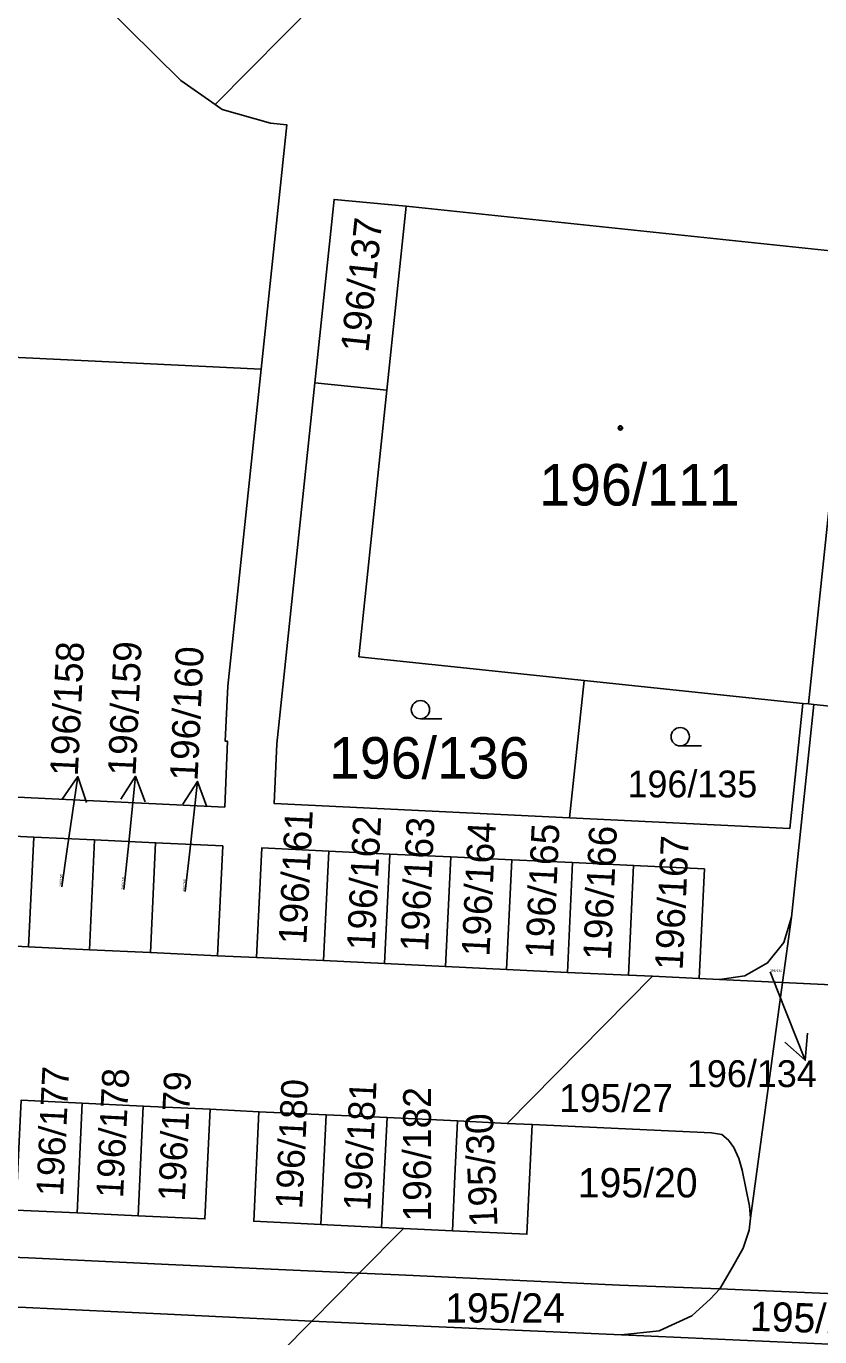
# Model space of a CAD drawing. Extents: x -598233 to -596890, y -1157848 to -1156431.
# Drawn here: x -597876.4 to -597843.9, y -1156807.5 to -1156753.8 of the extents above; entities that cross this region are included whole.
import ezdxf

# ---------------------------------------------------------------- set-up
doc = ezdxf.new("R2010")
doc.units = 0
for name, color, linetype in [('Level 1', 7, 'Continuous'), ('Level 3', 7, 'Continuous'), ('Level 4', 7, 'Continuous'), ('Level 5', 7, 'Continuous'), ('Level 57', 7, 'Continuous'), ('Level 60', 7, 'Continuous')]:
    doc.layers.add(name, color=color, linetype=linetype)

msp = doc.modelspace()

# ---------------------------------------------------------------- linework, layer by layer
at = {"layer": 'Level 1'}
for points in [[(-597868.64, -1156756.98), (-597870.05, -1156756), (-597885.05, -1156741.18), (-597886.18, -1156740.31), (-597887.5, -1156739.74)], [(-597868.64, -1156756.98), (-597864.42, -1156752.71)], [(-597868.64, -1156756.98), (-597868.36, -1156757.18), (-597866.37, -1156757.74), (-597865.71, -1156757.81), (-597866.76, -1156767.82)], [(-597864.56, -1156768.38), (-597863.77, -1156760.87), (-597860.82, -1156761.15)], [(-597861.61, -1156768.69), (-597860.82, -1156761.15)], [(-597860.82, -1156761.15), (-597842.4, -1156763.08)], [(-597898.81, -1156766.28), (-597866.76, -1156767.82)], [(-597901.67, -1156784.16), (-597868.25, -1156785.77), (-597868.13, -1156783.07), (-597868.23, -1156783.07), (-597868.12, -1156780.81), (-597866.76, -1156767.82)], [(-597854.12, -1156786.21), (-597866.23, -1156785.62), (-597866.11, -1156783.17), (-597864.56, -1156768.38)], [(-597861.61, -1156768.69), (-597864.56, -1156768.38)], [(-597853.53, -1156780.58), (-597862.75, -1156779.61), (-597861.61, -1156768.69)], [(-597853.53, -1156780.58), (-597854.12, -1156786.21)], [(-597844.57, -1156781.52), (-597853.53, -1156780.58)], [(-597854.12, -1156786.21), (-597845.1, -1156786.65), (-597844.57, -1156781.52)], [(-597845.03, -1156790.28), (-597844.12, -1156781.56)], [(-597844.34, -1156781.54), (-597844.57, -1156781.52)], [(-597844.12, -1156781.56), (-597844.34, -1156781.54)], [(-597838.21, -1156782.18), (-597844.12, -1156781.56)], [(-597878.57, -1156786.88), (-597876.07, -1156787)], [(-597876.07, -1156787), (-597876.29, -1156791.49)], [(-597876.07, -1156787), (-597873.58, -1156787.11)], [(-597873.58, -1156787.11), (-597873.79, -1156791.61)], [(-597873.58, -1156787.11), (-597871.08, -1156787.23)], [(-597871.08, -1156787.23), (-597871.29, -1156791.73)], [(-597871.08, -1156787.23), (-597868.33, -1156787.36), (-597868.54, -1156791.86)], [(-597866.95, -1156791.93), (-597866.73, -1156787.44), (-597863.99, -1156787.57)], [(-597863.99, -1156787.57), (-597864.2, -1156792.06)], [(-597863.99, -1156787.57), (-597861.49, -1156787.69)], [(-597861.49, -1156787.69), (-597861.7, -1156792.18)], [(-597861.49, -1156787.69), (-597858.99, -1156787.81)], [(-597858.99, -1156787.81), (-597859.21, -1156792.3)], [(-597858.99, -1156787.81), (-597856.49, -1156787.93)], [(-597856.49, -1156787.93), (-597856.71, -1156792.42)], [(-597856.49, -1156787.93), (-597854, -1156788.04)], [(-597854, -1156788.04), (-597854.21, -1156792.54)], [(-597854, -1156788.04), (-597851.5, -1156788.16)], [(-597851.5, -1156788.16), (-597851.71, -1156792.65)], [(-597851.5, -1156788.16), (-597848.6, -1156788.3), (-597848.82, -1156792.79)], [(-597847.98, -1156792.83), (-597846.94, -1156792.68), (-597846.01, -1156792.15), (-597845.34, -1156791.31), (-597845.03, -1156790.28)], [(-597845.4, -1156792.95), (-597845.03, -1156790.28)], [(-597878.78, -1156791.37), (-597876.29, -1156791.49)], [(-597876.29, -1156791.49), (-597873.79, -1156791.61)], [(-597873.79, -1156791.61), (-597871.29, -1156791.73)], [(-597871.29, -1156791.73), (-597868.54, -1156791.86)], [(-597868.54, -1156791.86), (-597866.95, -1156791.93)], [(-597866.95, -1156791.93), (-597864.2, -1156792.06)], [(-597864.2, -1156792.06), (-597861.7, -1156792.18)], [(-597861.7, -1156792.18), (-597859.21, -1156792.3)], [(-597859.21, -1156792.3), (-597856.71, -1156792.42)], [(-597856.71, -1156792.42), (-597854.21, -1156792.54)], [(-597856.68, -1156798.73), (-597850.73, -1156792.7)], [(-597854.21, -1156792.54), (-597851.71, -1156792.65)], [(-597851.71, -1156792.65), (-597850.73, -1156792.7)], [(-597850.73, -1156792.7), (-597848.82, -1156792.79)], [(-597848.82, -1156792.79), (-597847.98, -1156792.83)], [(-597847.98, -1156792.83), (-597845.4, -1156792.95)], [(-597845.4, -1156792.95), (-597846.71, -1156802.61)], [(-597845.4, -1156792.95), (-597839.37, -1156793.24)], [(-597876.59, -1156797.78), (-597874.09, -1156797.9)], [(-597874.09, -1156797.9), (-597874.3, -1156802.4)], [(-597871.59, -1156798.02), (-597874.09, -1156797.9)], [(-597871.8, -1156802.51), (-597871.59, -1156798.02)], [(-597868.84, -1156798.15), (-597869.06, -1156802.64), (-597871.8, -1156802.51)], [(-597871.59, -1156798.02), (-597868.84, -1156798.15)], [(-597866.85, -1156798.25), (-597868.84, -1156798.15)], [(-597866.85, -1156798.25), (-597867.06, -1156802.74), (-597864.31, -1156802.87)], [(-597866.85, -1156798.25), (-597864.1, -1156798.38)], [(-597864.1, -1156798.38), (-597864.31, -1156802.87)], [(-597861.6, -1156798.49), (-597864.1, -1156798.38)], [(-597861.82, -1156802.99), (-597861.6, -1156798.49)], [(-597861.6, -1156798.49), (-597858.71, -1156798.63)], [(-597858.92, -1156803.13), (-597858.82, -1156800.89), (-597858.71, -1156798.63)], [(-597858.92, -1156803.13), (-597855.87, -1156803.27), (-597855.66, -1156798.78)], [(-597858.71, -1156798.63), (-597856.68, -1156798.73)], [(-597855.66, -1156798.78), (-597856.68, -1156798.73)], [(-597855.66, -1156798.78), (-597848.31, -1156799.11), (-597847.89, -1156799.18), (-597847.61, -1156799.41), (-597847.4, -1156799.71), (-597847.19, -1156800.17), (-597847.05, -1156800.65), (-597846.75, -1156802.12), (-597846.71, -1156802.61)], [(-597903.37, -1156801.16), (-597902.56, -1156802.04), (-597901.86, -1156802.43), (-597901.08, -1156802.73), (-597899.72, -1156803.03), (-597894.19, -1156803.44), (-597886.21, -1156803.86), (-597876.29, -1156804.24), (-597870.55, -1156804.51), (-597862.74, -1156804.87)], [(-597876.8, -1156802.28), (-597874.3, -1156802.4)], [(-597874.3, -1156802.4), (-597871.8, -1156802.51)], [(-597846.71, -1156802.61), (-597846.76, -1156803.11), (-597847.01, -1156803.84), (-597847.45, -1156804.62), (-597847.96, -1156805.51)], [(-597864.31, -1156802.87), (-597861.82, -1156802.99)], [(-597862.74, -1156804.87), (-597860.92, -1156803.03)], [(-597860.92, -1156803.03), (-597861.82, -1156802.99)], [(-597860.92, -1156803.03), (-597858.92, -1156803.13)], [(-597864.68, -1156806.83), (-597862.74, -1156804.87)], [(-597862.74, -1156804.87), (-597861.12, -1156804.94), (-597852.08, -1156805.36), (-597847.96, -1156805.51)], [(-597864.68, -1156806.83), (-597870.6, -1156806.55), (-597876.4, -1156806.27), (-597884.61, -1156805.97), (-597886.33, -1156805.87), (-597892.71, -1156805.56), (-597899.63, -1156805.06), (-597900.63, -1156804.97)], [(-597851.99, -1156807.39), (-597850.45, -1156807.23), (-597849.11, -1156806.62), (-597848.35, -1156805.92), (-597847.96, -1156805.51)], [(-597847.96, -1156805.51), (-597840.09, -1156805.85)], [(-597869.85, -1156812.07), (-597864.68, -1156806.83)], [(-597851.99, -1156807.39), (-597861.04, -1156807), (-597864.68, -1156806.83)], [(-597851.99, -1156807.39), (-597836.2, -1156808.1)]]:
    msp.add_lwpolyline(points, dxfattribs=at)
at = {"layer": 'Level 3'}
msp.add_lwpolyline([(-597844.34, -1156781.54), (-597842.4, -1156763.08)], dxfattribs=at)
at = {"layer": 'Level 5'}
for p, q in [((-597860.23, -1156782.15), (-597859.355, -1156782.15)), ((-597849.59, -1156783.26), (-597848.715, -1156783.26))]:
    msp.add_line(p, q, dxfattribs=at)
for centre, radius in [((-597852.04, -1156770.23), 0.09), ((-597852.04, -1156770.23), 0.0521), ((-597860.23, -1156781.775), 0.375), ((-597849.59, -1156782.885), 0.375)]:
    msp.add_circle(centre, radius, dxfattribs=at)
at = {"layer": 'Level 57'}
for p, q in [((-597874.698, -1156787.487), (-597874.271, -1156784.518)), ((-597872.21, -1156787.49), (-597871.904, -1156784.506)), ((-597869.698, -1156787.695), (-597869.364, -1156784.714)), ((-597874.92, -1156789.03), (-597874.698, -1156787.487)), ((-597872.38, -1156789.15), (-597872.21, -1156787.49)), ((-597869.87, -1156789.23), (-597869.698, -1156787.695)), ((-597845.91, -1156792.52), (-597845.578, -1156793.353)), ((-597845.578, -1156793.353), (-597844.467, -1156796.14))]:
    msp.add_line(p, q, dxfattribs=at)
for points in [[(-597874.908, -1156785.436), (-597874.271, -1156784.518), (-597873.918, -1156785.579)], [(-597872.504, -1156785.449), (-597871.904, -1156784.506), (-597871.509, -1156785.551)], [(-597869.972, -1156785.652), (-597869.364, -1156784.714), (-597868.978, -1156785.763)], [(-597844.373, -1156795.026), (-597844.467, -1156796.14), (-597845.302, -1156795.396)]]:
    msp.add_lwpolyline(points, dxfattribs=at)
at = {"layer": 'Level 60'}
for points in [[(-597882.43, -1156734.91), (-597881.4, -1156735.93), (-597878.02, -1156739.27), (-597876.24, -1156741.03), (-597874.46, -1156742.78), (-597872.68, -1156744.54), (-597870.91, -1156746.3), (-597869.13, -1156748.05), (-597867.35, -1156749.81), (-597864.42, -1156752.71), (-597868.64, -1156756.98), (-597870.05, -1156756), (-597885.05, -1156741.18), (-597886.18, -1156740.31), (-597887.5, -1156739.74), (-597886.21, -1156738.3), (-597883.49, -1156735.26), (-597882.91, -1156734.67), (-597882.77, -1156734.53)], [(-597870.05, -1156756), (-597868.64, -1156756.98), (-597868.36, -1156757.18), (-597866.37, -1156757.74), (-597865.71, -1156757.81), (-597866.76, -1156767.82), (-597898.81, -1156766.28), (-597897.88, -1156760.45), (-597893.99, -1156746.99), (-597887.5, -1156739.74), (-597886.18, -1156740.31), (-597885.05, -1156741.18)], [(-597864.56, -1156768.38), (-597863.77, -1156760.87), (-597860.82, -1156761.15), (-597861.61, -1156768.69)], [(-597806.42, -1156766.85), (-597808.36, -1156785.31), (-597813.56, -1156784.76), (-597813.81, -1156787.11), (-597814.33, -1156792.12), (-597815.48, -1156803.16), (-597833.94, -1156801.23), (-597832.8, -1156790.31), (-597832.02, -1156782.83), (-597835.84, -1156782.43), (-597838.21, -1156782.18), (-597844.12, -1156781.56), (-597844.34, -1156781.54), (-597844.57, -1156781.52), (-597853.53, -1156780.58), (-597862.75, -1156779.61), (-597861.61, -1156768.69), (-597860.82, -1156761.15), (-597842.4, -1156763.08)], [(-597868.13, -1156783.07), (-597868.25, -1156785.77), (-597901.67, -1156784.16), (-597898.81, -1156766.28), (-597866.76, -1156767.82), (-597868.12, -1156780.81), (-597868.23, -1156783.07)], [(-597854.12, -1156786.21), (-597866.23, -1156785.62), (-597866.11, -1156783.17), (-597864.56, -1156768.38), (-597861.61, -1156768.69), (-597862.75, -1156779.61), (-597853.53, -1156780.58)], [(-597845.1, -1156786.65), (-597854.12, -1156786.21), (-597853.53, -1156780.58), (-597844.57, -1156781.52)], [(-597845.4, -1156792.95), (-597845.03, -1156790.28), (-597844.12, -1156781.56), (-597838.21, -1156782.18), (-597839.37, -1156793.24)], [(-597876.29, -1156791.49), (-597878.78, -1156791.37), (-597878.57, -1156786.88), (-597876.07, -1156787)], [(-597873.79, -1156791.61), (-597876.29, -1156791.49), (-597876.07, -1156787), (-597873.58, -1156787.11)], [(-597871.29, -1156791.73), (-597873.79, -1156791.61), (-597873.58, -1156787.11), (-597871.08, -1156787.23)], [(-597868.54, -1156791.86), (-597871.29, -1156791.73), (-597871.08, -1156787.23), (-597868.33, -1156787.36)], [(-597864.2, -1156792.06), (-597866.95, -1156791.93), (-597866.73, -1156787.44), (-597863.99, -1156787.57)], [(-597861.7, -1156792.18), (-597864.2, -1156792.06), (-597863.99, -1156787.57), (-597861.49, -1156787.69)], [(-597859.21, -1156792.3), (-597861.7, -1156792.18), (-597861.49, -1156787.69), (-597858.99, -1156787.81)], [(-597856.71, -1156792.42), (-597859.21, -1156792.3), (-597858.99, -1156787.81), (-597856.49, -1156787.93)], [(-597854.21, -1156792.54), (-597856.71, -1156792.42), (-597856.49, -1156787.93), (-597854, -1156788.04)], [(-597851.71, -1156792.65), (-597854.21, -1156792.54), (-597854, -1156788.04), (-597851.5, -1156788.16)], [(-597850.73, -1156792.7), (-597851.71, -1156792.65), (-597851.5, -1156788.16), (-597848.6, -1156788.3), (-597848.82, -1156792.79)], [(-597846.94, -1156792.68), (-597846.01, -1156792.15), (-597845.34, -1156791.31), (-597845.03, -1156790.28), (-597845.4, -1156792.95), (-597847.98, -1156792.83)], [(-597848.31, -1156799.11), (-597855.66, -1156798.78), (-597856.68, -1156798.73), (-597850.73, -1156792.7), (-597848.82, -1156792.79), (-597847.98, -1156792.83), (-597845.4, -1156792.95), (-597846.71, -1156802.61), (-597846.75, -1156802.12), (-597847.05, -1156800.65), (-597847.19, -1156800.17), (-597847.4, -1156799.71), (-597847.61, -1156799.41), (-597847.89, -1156799.18)], [(-597846.76, -1156803.11), (-597846.71, -1156802.61), (-597845.4, -1156792.95), (-597839.37, -1156793.24), (-597840.37, -1156803.01), (-597840.42, -1156804.05), (-597840.26, -1156804.81), (-597840.09, -1156805.85), (-597847.96, -1156805.51), (-597847.45, -1156804.62), (-597847.01, -1156803.84)], [(-597949.54, -1156797.23), (-597918.9, -1156802.1), (-597900.63, -1156804.97), (-597899.63, -1156805.06), (-597892.71, -1156805.56), (-597886.33, -1156805.87), (-597884.61, -1156805.97), (-597876.4, -1156806.27), (-597870.6, -1156806.55), (-597864.68, -1156806.83), (-597869.85, -1156812.07), (-597876.91, -1156810.94), (-597884.71, -1156809.61), (-597894.47, -1156807.94), (-597916.63, -1156804.98), (-597926.07, -1156803.63), (-597941.17, -1156801.02), (-597951.49, -1156799.22)], [(-597876.8, -1156802.28), (-597876.59, -1156797.78), (-597874.09, -1156797.9), (-597874.3, -1156802.4)], [(-597874.3, -1156802.4), (-597874.09, -1156797.9), (-597871.59, -1156798.02), (-597871.8, -1156802.51)], [(-597871.8, -1156802.51), (-597871.59, -1156798.02), (-597868.84, -1156798.15), (-597869.06, -1156802.64)], [(-597867.06, -1156802.74), (-597866.85, -1156798.25), (-597864.1, -1156798.38), (-597864.31, -1156802.87)], [(-597864.31, -1156802.87), (-597864.1, -1156798.38), (-597861.6, -1156798.49), (-597861.82, -1156802.99)], [(-597852.08, -1156805.36), (-597861.12, -1156804.94), (-597862.74, -1156804.87), (-597860.92, -1156803.03), (-597858.92, -1156803.13), (-597855.87, -1156803.27), (-597855.66, -1156798.78), (-597848.31, -1156799.11), (-597847.89, -1156799.18), (-597847.61, -1156799.41), (-597847.4, -1156799.71), (-597847.19, -1156800.17), (-597847.05, -1156800.65), (-597846.75, -1156802.12), (-597846.71, -1156802.61), (-597846.76, -1156803.11), (-597847.01, -1156803.84), (-597847.45, -1156804.62), (-597847.96, -1156805.51)], [(-597861.82, -1156802.99), (-597861.6, -1156798.49), (-597858.71, -1156798.63), (-597858.82, -1156800.89), (-597858.92, -1156803.13), (-597860.92, -1156803.03)], [(-597858.92, -1156803.13), (-597858.82, -1156800.89), (-597858.71, -1156798.63), (-597856.68, -1156798.73), (-597855.66, -1156798.78), (-597855.87, -1156803.27)], [(-597903.37, -1156801.16), (-597902.56, -1156802.04), (-597901.86, -1156802.43), (-597901.08, -1156802.73), (-597899.72, -1156803.03), (-597894.19, -1156803.44), (-597886.21, -1156803.86), (-597876.29, -1156804.24), (-597870.55, -1156804.51), (-597862.74, -1156804.87), (-597864.68, -1156806.83), (-597870.6, -1156806.55), (-597876.4, -1156806.27), (-597884.61, -1156805.97), (-597886.33, -1156805.87), (-597892.71, -1156805.56), (-597899.63, -1156805.06), (-597900.63, -1156804.97), (-597901.61, -1156804.7), (-597903.48, -1156803.87), (-597904.27, -1156803.23), (-597905.04, -1156802.29)], [(-597861.12, -1156804.94), (-597852.08, -1156805.36), (-597847.96, -1156805.51), (-597848.35, -1156805.92), (-597849.11, -1156806.62), (-597850.45, -1156807.23), (-597851.99, -1156807.39), (-597861.04, -1156807), (-597864.68, -1156806.83), (-597862.74, -1156804.87)], [(-597851.99, -1156807.39), (-597850.45, -1156807.23), (-597849.11, -1156806.62), (-597848.35, -1156805.92), (-597847.96, -1156805.51), (-597840.09, -1156805.85), (-597839.05, -1156806.89), (-597838.23, -1156807.48), (-597837.75, -1156807.71), (-597837.19, -1156807.9), (-597836.2, -1156808.1)]]:
    msp.add_lwpolyline(points, close=True, dxfattribs=at)
for points in [[(-597903.92, -1156798.27), (-597903.65, -1156796.56), (-597901.67, -1156784.16), (-597868.25, -1156785.77), (-597868.13, -1156783.07), (-597868.23, -1156783.07), (-597868.12, -1156780.81), (-597866.76, -1156767.82), (-597865.71, -1156757.81), (-597866.37, -1156757.74), (-597868.36, -1156757.18), (-597868.64, -1156756.98), (-597864.42, -1156752.71)], [(-597842.4, -1156763.08), (-597860.82, -1156761.15), (-597863.77, -1156760.87), (-597864.56, -1156768.38), (-597866.11, -1156783.17), (-597866.23, -1156785.62), (-597854.12, -1156786.21), (-597845.1, -1156786.65), (-597844.57, -1156781.52), (-597844.34, -1156781.54), (-597844.12, -1156781.56), (-597845.03, -1156790.28), (-597845.34, -1156791.31), (-597846.01, -1156792.15), (-597846.94, -1156792.68), (-597847.98, -1156792.83), (-597848.82, -1156792.79), (-597848.6, -1156788.3), (-597851.5, -1156788.16), (-597854, -1156788.04), (-597856.49, -1156787.93), (-597858.99, -1156787.81), (-597861.49, -1156787.69), (-597863.99, -1156787.57), (-597866.73, -1156787.44), (-597866.95, -1156791.93), (-597868.54, -1156791.86), (-597868.33, -1156787.36), (-597871.08, -1156787.23), (-597873.58, -1156787.11), (-597876.07, -1156787), (-597878.57, -1156786.88)], [(-597878.78, -1156791.37), (-597876.29, -1156791.49), (-597873.79, -1156791.61), (-597871.29, -1156791.73), (-597868.54, -1156791.86), (-597866.95, -1156791.93), (-597864.2, -1156792.06), (-597861.7, -1156792.18), (-597859.21, -1156792.3), (-597856.71, -1156792.42), (-597854.21, -1156792.54), (-597851.71, -1156792.65), (-597850.73, -1156792.7), (-597856.68, -1156798.73), (-597858.71, -1156798.63), (-597861.6, -1156798.49), (-597864.1, -1156798.38), (-597866.85, -1156798.25), (-597868.84, -1156798.15), (-597871.59, -1156798.02), (-597874.09, -1156797.9), (-597876.59, -1156797.78)], [(-597876.8, -1156802.28), (-597874.3, -1156802.4), (-597871.8, -1156802.51), (-597869.06, -1156802.64), (-597868.84, -1156798.15), (-597866.85, -1156798.25), (-597867.06, -1156802.74), (-597864.31, -1156802.87), (-597861.82, -1156802.99), (-597860.92, -1156803.03), (-597862.74, -1156804.87), (-597870.55, -1156804.51), (-597876.29, -1156804.24), (-597886.21, -1156803.86)], [(-597801.05, -1156820.96), (-597805.48, -1156819.41), (-597808.5, -1156818.55), (-597813.36, -1156817.31), (-597817.29, -1156816.61), (-597821.25, -1156816.07), (-597824.02, -1156815.79), (-597827.13, -1156815.57), (-597857.06, -1156814.19), (-597869.85, -1156812.07), (-597864.68, -1156806.83), (-597861.04, -1156807), (-597851.99, -1156807.39), (-597836.2, -1156808.1), (-597829.16, -1156808.42), (-597825.15, -1156808.67), (-597817.18, -1156809.57), (-597812.21, -1156810.42), (-597807.35, -1156811.52), (-597806.36, -1156811.78), (-597805.14, -1156811.86), (-597803.99, -1156811.81), (-597802.03, -1156811.45), (-597800.01, -1156810.81)]]:
    msp.add_lwpolyline(points, dxfattribs=at)

# ---------------------------------------------------------------- texts
at = {"layer": 'Level 4'}
for s, height, rotation, p in [('196/137', 1.14, 83.9949, (-597862.366, -1156767.165)), ('196/161', 1.14, 87.2011, (-597864.908, -1156791.414)), ('196/162', 1.14, 87.2011, (-597862.11, -1156791.661)), ('196/163', 1.14, 87.2011, (-597859.921, -1156791.709)), ('196/164', 1.14, 87.2011, (-597857.408, -1156791.908)), ('196/165', 1.14, 87.2011, (-597854.8, -1156791.976)), ('196/166', 1.14, 87.3282, (-597852.433, -1156792.058)), ('196/167', 1.14, 87.3282, (-597849.492, -1156792.465)), ('196/158', 0.1, 87.1949, (-597874.92, -1156789.03)), ('196/159', 0.1, 87.3282, (-597872.38, -1156789.15)), ('196/160', 0.1, 87.3282, (-597869.87, -1156789.23)), ('196/177', 1.1, 87.2011, (-597874.874, -1156801.733)), ('196/178', 1.1, 87.2011, (-597872.415, -1156801.808)), ('196/179', 1.1, 87.2011, (-597869.885, -1156801.937)), ('196/180', 1.1, 87.2011, (-597865.077, -1156802.251)), ('196/181', 1.1, 87.2011, (-597862.287, -1156802.325)), ('196/182', 1.14, 90, (-597859.8, -1156802.75)), ('195/30', 1.14, 92.3955, (-597857.073, -1156802.953)), ('195/26', 1.2, 358.2, (-597846.747, -1156807.224))]:
    msp.add_text(s, height=height, rotation=rotation, dxfattribs=at).set_placement(p)
for s, height, p in [('196/111', 1.7, (-597855.367, -1156773.41)), ('196/136', 1.7, (-597863.978, -1156784.6)), ('196/135', 1.1, (-597851.75, -1156785.37)), ('196/134', 0.1, (-597845.91, -1156792.52)), ('195/27', 1.14, (-597854.548, -1156798.26)), ('195/20', 1.2, (-597853.785, -1156801.76)), ('195/24', 1.2, (-597859.219, -1156806.89))]:
    msp.add_text(s, height=height, dxfattribs=at).set_placement(p)
at = {"layer": 'Level 57'}
for s, rotation, p in [('196/158', 87.1949, (-597874.27, -1156784.517)), ('196/159', 87.3282, (-597871.904, -1156784.506)), ('196/160', 87.3282, (-597869.364, -1156784.714))]:
    msp.add_text(s, height=1.14, rotation=rotation, dxfattribs=at).set_placement(p)
msp.add_text('196/134', height=1.1, dxfattribs=at).set_placement((-597849.313, -1156797.24))

doc.saveas('drawing.dxf')
